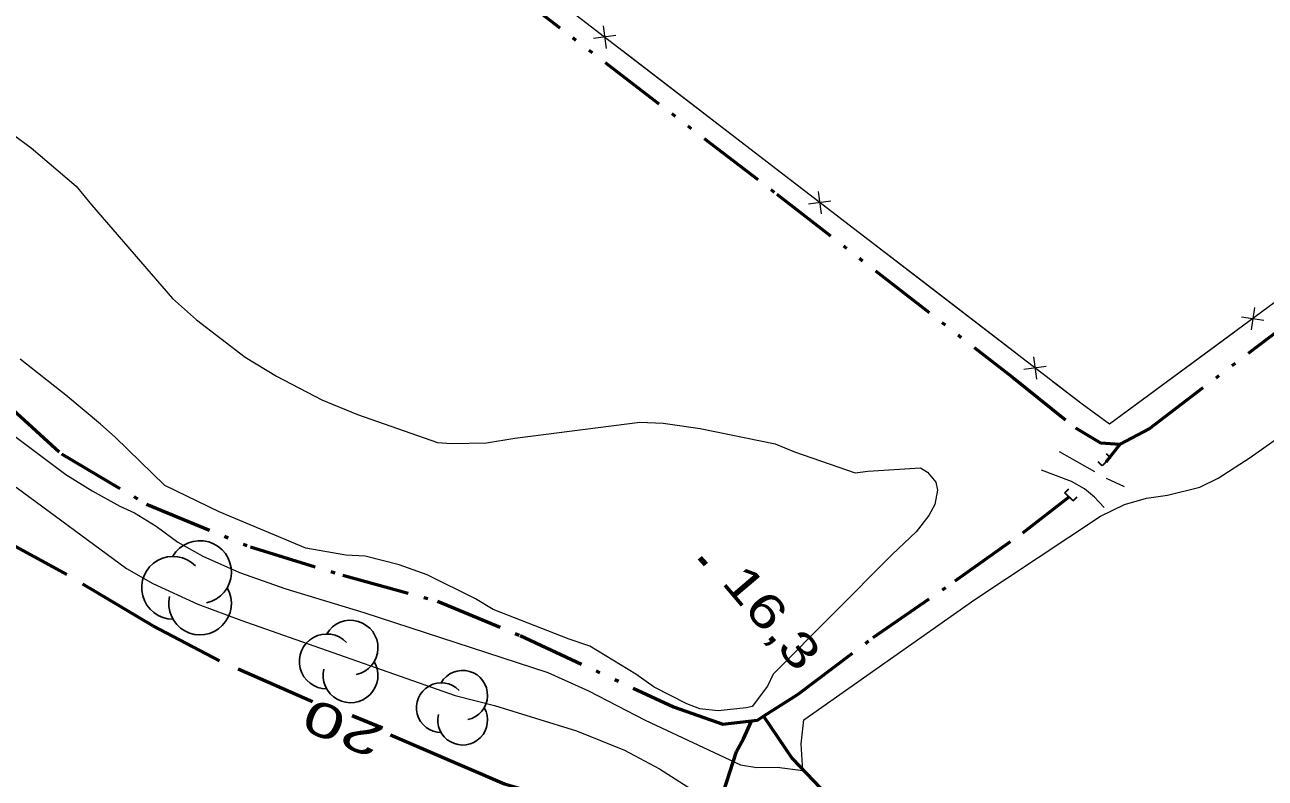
# Model space of a CAD drawing. Extents: x 386081 to 389416, y 5130568 to 5134082.
# Drawn here: x 388210.6 to 388320.2, y 5132357.9 to 5132424.5 of the extents above; entities that cross this region are included whole.
import ezdxf
from ezdxf.enums import TextEntityAlignment as Align

# ---------------------------------------------------------------- set-up
doc = ezdxf.new("R2010")
doc.units = 0
doc.header["$LTSCALE"] = 1.2
for name, pattern in [('DASH_DOUBLE_DOT', [9.2, 5, -1.2, 0.3, -1.2, 0.3, -1.2]), ('LONG_DASHED', [7.5, 6, -1.5]), ('MEDIUM_DASHED', [4.5, 3, -1.5])]:
    doc.linetypes.add(name, pattern=pattern)
for name, color, linetype, lineweight in [('1', 7, 'Continuous', 53), ('19', 7, 'Continuous', 13), ('2', 7, 'Continuous', 13), ('26', 7, 'Continuous', 35), ('3', 7, 'Continuous', 140), ('37', 7, 'Continuous', 13), ('4', 7, 'DASH_DOUBLE_DOT', 53), ('44', 7, 'Continuous', 25)]:
    doc.layers.add(name, color=color, linetype=linetype, lineweight=lineweight)

msp = doc.modelspace()

# ---------------------------------------------------------------- linework, layer by layer
at = {"layer": '1', "linetype": 'LONG_DASHED'}
msp.add_lwpolyline([(388236.01, 5132364.62), (388227.77, 5132368.23), (388221.88, 5132371.33), (388214.26, 5132375.88), (388209.47, 5132378.5), (388206.49, 5132380.36), (388203.91, 5132382.47), (388201.16, 5132385.2), (388199.01, 5132387.8), (388197.66, 5132389.13), (388196.07, 5132390.09), (388193.65, 5132390.91), (388190.34, 5132391.45), (388187.72, 5132391.62), (388179.37, 5132391.08), (388176.92, 5132390.84), (388167.88, 5132388.34), (388164.03, 5132387.11), (388157.44, 5132385.54), (388155.38, 5132384.95), (388146.9, 5132380.54), (388142.26, 5132377.94), (388139.2, 5132376.44), (388133.77, 5132374.63)], dxfattribs=at)
at = {"layer": '1'}
msp.add_lwpolyline([(388242.9, 5132361.68), (388252.99, 5132357.36), (388255.48, 5132356.63), (388266.99, 5132352.91), (388275.44, 5132347.84), (388280.54, 5132344.41), (388281.57, 5132343.33), (388284.32, 5132341.05), (388295.26, 5132336.98), (388303.45, 5132334.3), (388305.51, 5132334.11), (388309.55, 5132334.05), (388312.67, 5132334.34), (388315.9, 5132335), (388317.23, 5132335.13)], dxfattribs=at)
at = {"layer": '19', "linetype": 'MEDIUM_DASHED'}
for points in [[(388302.04, 5132386.75), (388306.19, 5132384.38), (388307.78, 5132383.65)], [(388306, 5132381.78), (388305.14, 5132382.69), (388304.26, 5132383.44), (388303.13, 5132384.09), (388300.47, 5132385.08)]]:
    msp.add_lwpolyline(points, dxfattribs=at)
at = {"layer": '2'}
for points in [[(388205.07, 5132418), (388211.12, 5132413.59), (388215.09, 5132410.21), (388216.44, 5132408.54), (388223.62, 5132400.26), (388225.74, 5132398.38), (388230.03, 5132395.08), (388232.8, 5132393.4), (388236.83, 5132391.3), (388239.98, 5132390.01), (388247.04, 5132387.53), (388248.28, 5132387.44), (388251.39, 5132387.51), (388253.88, 5132387.91), (388264.95, 5132389.34), (388267.01, 5132389.26), (388270.28, 5132388.78), (388276.9, 5132387.42), (388278.61, 5132386.72), (388284, 5132384.87), (388285.11, 5132385.01), (388289.77, 5132385.3), (388290.38, 5132384.92), (388291.11, 5132384.04), (388291.26, 5132383.32), (388291.02, 5132382.05), (388290.51, 5132381.09), (388289.37, 5132379.63), (388287.26, 5132377.63), (388276.74, 5132367.07), (388276.24, 5132366), (388274.88, 5132364.21), (388274.36, 5132364.08), (388271.88, 5132363.8), (388270.25, 5132363.99), (388269.1, 5132364.44), (388266.2, 5132365.9), (388264.6, 5132367.05), (388260.53, 5132369.54), (388258.7, 5132370.16), (388251.97, 5132372.76), (388250.41, 5132373.71), (388246.14, 5132375.84), (388243.66, 5132376.73), (388240.65, 5132377.48), (388238.96, 5132377.58), (388235.42, 5132378.2), (388227.74, 5132381.41), (388222.93, 5132383.73), (388218.54, 5132388.01), (388217.25, 5132389.17), (388214.18, 5132391.73), (388210.13, 5132394.9)], [(388260.4, 5132365.57), (388265.41, 5132362.99), (388273.86, 5132359.05), (388275.29, 5132358.8), (388277.1, 5132358.84), (388279.36, 5132358.54), (388279.22, 5132360.91), (388279.46, 5132363.01), (388294.58, 5132373.66), (388305.68, 5132381.03), (388307.81, 5132382.05), (388309.75, 5132382.63), (388311.61, 5132382.87), (388314.47, 5132383.59), (388316.08, 5132384.38), (388318.91, 5132386.21), (388324.45, 5132390.13)], [(388209.22, 5132388.43), (388214.19, 5132384.71), (388216.52, 5132383.25), (388218.97, 5132381.92), (388220.27, 5132381.33), (388222.18, 5132380.13), (388224.08, 5132378.73), (388226.29, 5132377.48), (388229.54, 5132376.05), (388233.64, 5132374.59), (388240.55, 5132372.5), (388256.8, 5132367.19), (388260.4, 5132365.57)], [(388209.78, 5132383.59), (388219.54, 5132376.41), (388221.88, 5132375.08), (388225.85, 5132373.24), (388229.67, 5132371.83), (388248.62, 5132365.16), (388252.09, 5132364.29), (388259.35, 5132362.05), (388263.6, 5132360.34), (388266.69, 5132358.68), (388270.19, 5132356.45)]]:
    msp.add_lwpolyline(points, dxfattribs=at)
at = {"layer": '26'}
for p, q in [((388305.83, 5132385.48), (388305.49, 5132385.84)), ((388306.56, 5132386.18), (388305.83, 5132385.48)), ((388306.56, 5132386.18), (388306.21, 5132386.54)), ((388302.54, 5132383.08), (388302.89, 5132383.44)), ((388303.27, 5132382.38), (388302.54, 5132383.08)), ((388303.27, 5132382.38), (388303.62, 5132382.74))]:
    msp.add_line(p, q, dxfattribs=at)
at = {"layer": '3'}
msp.add_line((388270.26, 5132377.35), (388270.77, 5132376.74), dxfattribs=at)
at = {"layer": '37'}
for p, q in [((388261.7, 5132424.37), (388261.96, 5132422.38)), ((388262.83, 5132423.51), (388260.84, 5132423.25)), ((388271.35, 5132416.06), (388263.42, 5132422.16)), ((388279.28, 5132409.97), (388271.35, 5132416.06)), ((388280.73, 5132409.74), (388280.99, 5132407.76)), ((388281.85, 5132408.88), (388279.87, 5132408.62)), ((388290.38, 5132401.44), (388282.45, 5132407.53)), ((388298.31, 5132395.35), (388290.38, 5132401.44)), ((388319.3, 5132399.48), (388319, 5132397.5)), ((388318.16, 5132398.64), (388320.14, 5132398.34)), ((388317.54, 5132397.3), (388309.49, 5132391.37)), ((388299.76, 5132395.12), (388300.02, 5132393.13)), ((388300.88, 5132394.26), (388298.9, 5132394))]:
    msp.add_line(p, q, dxfattribs=at)
for points in [[(388376.66, 5132457.38), (388374.48, 5132450.37), (388370.54, 5132442.44), (388347.04, 5132419.05), (388306.48, 5132389.15), (388304.05, 5132390.93), (388247.31, 5132434.54), (388211.11, 5132462.57)], [(388309.49, 5132391.37), (388306.48, 5132389.15), (388304.05, 5132390.93), (388301.48, 5132392.91)]]:
    msp.add_lwpolyline(points, dxfattribs=at)
at = {"layer": '4'}
msp.add_line((388306.2, 5132385.83), (388307.43, 5132387.4), dxfattribs=at)
for points in [[(388217.46, 5132456.45), (388253.11, 5132427.86), (388277.07, 5132409.49), (388297.91, 5132393.3), (388303.47, 5132388.83), (388305.69, 5132387.5), (388307.43, 5132387.4), (388309.98, 5132388.76), (388351.88, 5132420.55), (388362.63, 5132430.05), (388371.87, 5132439.05), (388375.78, 5132443.62), (388377.21, 5132445.88), (388378.74, 5132449.82), (388380.2, 5132455.22), (388381.54, 5132461.7), (388382.21, 5132466.76), (388382, 5132473.82), (388384.55, 5132491.46), (388387.09, 5132496.86), (388389.3, 5132500.11), (388392.35, 5132502.25), (388396.24, 5132504.05), (388408.16, 5132509.9)], [(388188.55, 5132408.87), (388198.86, 5132400.76), (388205.12, 5132395.67), (388209.16, 5132390.76), (388213.8, 5132386.53), (388221.33, 5132382.09), (388230.51, 5132378.3), (388238.68, 5132375.8), (388247.06, 5132373.51), (388254.35, 5132370.48), (388267.92, 5132364.16), (388272.28, 5132362.63), (388275.36, 5132362.98), (388275.89, 5132363.33), (388278.42, 5132359.59), (388280.92, 5132356.97), (388284.41, 5132354.94), (388291.04, 5132351.96), (388299.76, 5132348.34), (388310.24, 5132344.61), (388318.3, 5132342.92)], [(388275.89, 5132363.33), (388278.95, 5132365.3), (388285.59, 5132370.3), (388292.84, 5132375.3), (388298.81, 5132379.55), (388302.91, 5132382.73)], [(388257.73, 5132327.38), (388258.05, 5132327.97), (388259.33, 5132328.78), (388260.3, 5132329.89), (388262.38, 5132333.41), (388264.67, 5132337.78), (388266.08, 5132340.74), (388267.94, 5132345.43), (388268.93, 5132347.71), (388272.04, 5132355.75), (388273.49, 5132360.22), (388274.1, 5132361.33), (388274.81, 5132362.91)]]:
    msp.add_lwpolyline(points, dxfattribs=at)
at = {"layer": '44'}
for centre, radius, start, end in [((388226.048, 5132376.08), 2.773, 282.26917, 149.72626), ((388223.663, 5132374.693), 2.773, 44.11537, 269.80396), ((388226.048, 5132373.306), 2.773, 166.93686, 29.62122), ((388239.354, 5132369.39), 2.429, 282.26917, 149.72626), ((388237.266, 5132368.175), 2.429, 44.11537, 269.80396), ((388239.354, 5132366.961), 2.429, 166.93686, 29.62122), ((388249.278, 5132365.189), 2.199, 282.26917, 149.72626), ((388247.387, 5132364.09), 2.199, 44.11537, 269.80396), ((388249.278, 5132362.99), 2.199, 166.93686, 29.62122)]:
    msp.add_arc(centre, radius, start, end, dxfattribs=at)

# ---------------------------------------------------------------- texts
at = {"layer": '1', "width": 1.6}
msp.add_text('20', height=3, rotation=157.805, dxfattribs=at).set_placement((388239.252, 5132363.664), align=Align.CENTER)
at = {"layer": '3', "width": 1.35}
msp.add_text('16,3   ', height=3, rotation=310.294, dxfattribs=at).set_placement((388272.09, 5132375.13))

doc.saveas('drawing.dxf')
